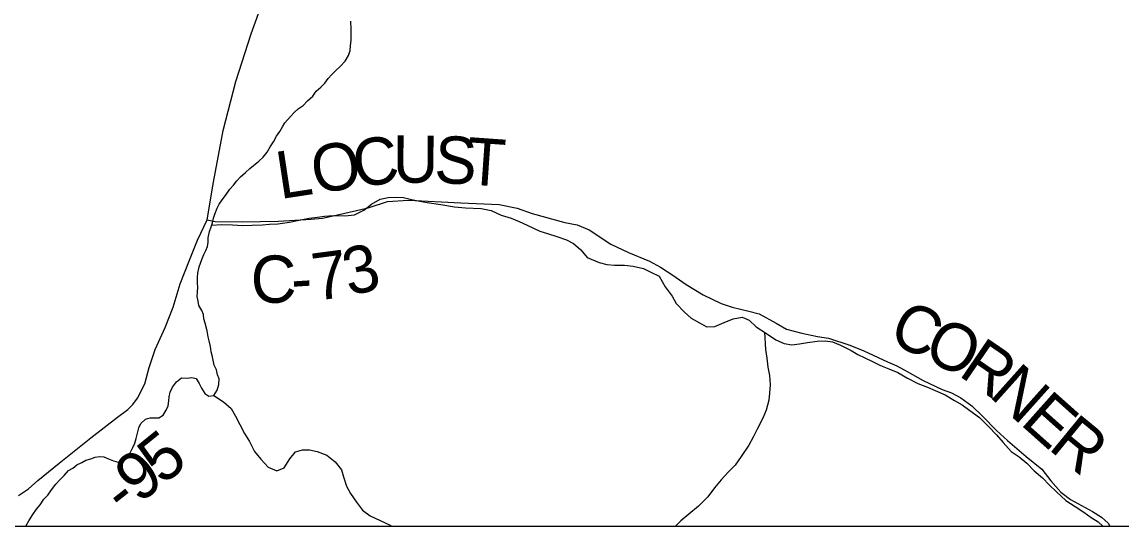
# Model space of a CAD drawing. Extents: x 0 to 34, y 0 to 22.
# Drawn here: x 5.605 to 6.267, y 14.1 to 14.403 of the extents above; entities that cross this region are included whole.
import ezdxf

# ---------------------------------------------------------------- set-up
doc = ezdxf.new("R2010")
doc.units = 0
for name, color, linetype in [('GM_X_Corporation', 7, 'Continuous'), ('GM_X_County_Road', 7, 'Continuous'), ('GM_X_County_Road_Text', 7, 'Continuous'), ('GM_X_Minor_River', 7, 'Continuous'), ('SH_Cut_Line', 7, 'Continuous'), ('SH_Data', 7, 'Continuous')]:
    doc.layers.add(name, color=color, linetype=linetype)

msp = doc.modelspace()

# ---------------------------------------------------------------- linework, layer by layer
at = {"layer": 'GM_X_Corporation'}
msp.add_lwpolyline([(5.48474, 14.1), (8.31297, 14.1)], dxfattribs=at)
at = {"layer": 'GM_X_County_Road'}
for points in [[(5.60328, 14.11843), (5.60925, 14.12226), (5.61497, 14.12726), (5.62766, 14.13786), (5.64675, 14.15293), (5.66276, 14.16548), (5.66897, 14.17004), (5.67194, 14.17312), (5.67486, 14.17692), (5.67915, 14.1855), (5.68171, 14.19519), (5.68548, 14.20613), (5.69138, 14.2193), (5.69626, 14.2316), (5.70039, 14.24563), (5.70599, 14.25989), (5.71084, 14.27181), (5.7166, 14.28401), (5.72041, 14.30674), (5.72635, 14.33777), (5.73383, 14.36725), (5.74307, 14.39586), (5.75187, 14.4205)], [(5.7166, 14.28401), (5.72153, 14.28299), (5.738, 14.28282), (5.75948, 14.28333), (5.77918, 14.28443), (5.78603, 14.28516), (5.79243, 14.28647), (5.80203, 14.28859), (5.81346, 14.29137), (5.82507, 14.29515), (5.83777, 14.29598), (5.86911, 14.29437), (5.8922, 14.29326), (5.90299, 14.29114), (5.91207, 14.28791), (5.93169, 14.2824), (5.93899, 14.28104), (5.94629, 14.27806), (5.95937, 14.2694), (5.96998, 14.26439), (5.98246, 14.25913), (5.98917, 14.25556), (5.99647, 14.25072), (6.00454, 14.2452), (6.01481, 14.23901), (6.0256, 14.23374), (6.03231, 14.23162), (6.04224, 14.22907), (6.04844, 14.22762), (6.05869, 14.22202), (6.06491, 14.21837), (6.07403, 14.2159), (6.08342, 14.21387), (6.09022, 14.21285), (6.10304, 14.20878), (6.11145, 14.20521), (6.1256, 14.19877), (6.1313, 14.19628), (6.13743, 14.19298), (6.14696, 14.18748), (6.15849, 14.18212), (6.16409, 14.18008), (6.16969, 14.17708), (6.17632, 14.17226), (6.18277, 14.16598), (6.19105, 14.15737), (6.19771, 14.15138), (6.20898, 14.14175), (6.21828, 14.1341), (6.22383, 14.12716), (6.22985, 14.12033), (6.23552, 14.11594), (6.24211, 14.11224), (6.24882, 14.10865), (6.25426, 14.10529), (6.25819, 14.10171), (6.25924, 14.1)]]:
    msp.add_lwpolyline(points, dxfattribs=at)
at = {"layer": 'GM_X_Minor_River'}
for points in [[(5.71354, 14.2602), (5.71476, 14.2632), (5.71577, 14.26565), (5.71678, 14.26809), (5.71722, 14.27055), (5.71729, 14.27321), (5.71815, 14.27699), (5.71898, 14.27982), (5.7198, 14.28227), (5.72044, 14.28511), (5.72126, 14.28756), (5.72268, 14.29113), (5.72388, 14.29357), (5.72565, 14.29618), (5.72761, 14.29879), (5.73036, 14.30252), (5.73251, 14.30494), (5.73447, 14.30755), (5.73662, 14.30996), (5.73972, 14.31254), (5.74224, 14.31495), (5.74766, 14.31936), (5.75037, 14.32176), (5.75272, 14.32474), (5.75451, 14.32793), (5.75648, 14.33092), (5.75828, 14.33429), (5.76043, 14.33709), (5.76202, 14.3399), (5.76341, 14.34233), (5.76673, 14.34624), (5.76888, 14.34865), (5.7714, 14.35086), (5.77429, 14.35288), (5.77702, 14.35566), (5.78012, 14.35843), (5.78228, 14.36141), (5.785, 14.36381), (5.78733, 14.36622), (5.78949, 14.36902), (5.79163, 14.37143), (5.79397, 14.37384), (5.79669, 14.37624), (5.79961, 14.3794), (5.80159, 14.38276), (5.80262, 14.38578), (5.80288, 14.38881), (5.80315, 14.39185), (5.80323, 14.39489), (5.80314, 14.39869), (5.80307, 14.40344)], [(5.71931, 14.28083), (5.72558, 14.28117), (5.73185, 14.28106), (5.73792, 14.28058), (5.74363, 14.28086), (5.74991, 14.28113), (5.7541, 14.28143), (5.75904, 14.28173), (5.76609, 14.28274), (5.77105, 14.28361), (5.77792, 14.28501), (5.78306, 14.28568), (5.78725, 14.28617), (5.79239, 14.28666), (5.79942, 14.28653), (5.80532, 14.287), (5.81089, 14.28994), (5.81551, 14.29348), (5.82069, 14.29643), (5.82546, 14.29749), (5.83041, 14.29778), (5.83477, 14.29751), (5.8395, 14.29629), (5.84443, 14.29525), (5.84898, 14.29441), (5.85713, 14.29332), (5.86528, 14.29184), (5.87193, 14.29134), (5.88142, 14.2908), (5.8873, 14.28974), (5.89333, 14.28697), (5.89939, 14.28516), (5.9041, 14.28298), (5.90901, 14.2808), (5.91655, 14.27725), (5.92128, 14.27583), (5.92676, 14.27402), (5.93262, 14.27202), (5.93695, 14.26985), (5.94126, 14.26597), (5.94499, 14.26134), (5.95235, 14.25836), (5.95689, 14.25714), (5.96145, 14.25687), (5.96753, 14.25676), (5.97265, 14.25629), (5.9789, 14.25485), (5.98324, 14.25268), (5.98833, 14.25012), (5.99202, 14.24378), (5.99611, 14.23819), (5.99851, 14.23378), (6.00355, 14.22855), (6.00767, 14.22487), (6.01257, 14.22212), (6.01709, 14.21976), (6.02184, 14.21986), (6.0274, 14.22243), (6.03276, 14.22462), (6.03829, 14.22547), (6.04244, 14.22369), (6.04674, 14.21981), (6.05295, 14.2157), (6.0584, 14.212), (6.06349, 14.20981), (6.06804, 14.20897), (6.07261, 14.20946), (6.07757, 14.21033), (6.08329, 14.21118), (6.08804, 14.21129), (6.09259, 14.21064), (6.09731, 14.20865), (6.10372, 14.2055), (6.10786, 14.20314), (6.11201, 14.20117), (6.11653, 14.1988), (6.12144, 14.19644), (6.12634, 14.19445), (6.13182, 14.19226), (6.13766, 14.18892), (6.14388, 14.18577), (6.14973, 14.18339), (6.15426, 14.18141), (6.1603, 14.17883), (6.16594, 14.1755), (6.17046, 14.17294), (6.17516, 14.16944), (6.18098, 14.16515), (6.1864, 14.15992), (6.19107, 14.15489), (6.19517, 14.15026), (6.20002, 14.14485), (6.20472, 14.14153), (6.20941, 14.13784), (6.2137, 14.1332), (6.21877, 14.12892), (6.22287, 14.12448), (6.22718, 14.1206), (6.23279, 14.11536), (6.23843, 14.11165), (6.24351, 14.10833)], [(5.60773, 14.1), (5.60945, 14.10307), (5.61182, 14.107), (5.61399, 14.11017), (5.61633, 14.11277), (5.6185, 14.11614), (5.62084, 14.11855), (5.623, 14.12172), (5.62574, 14.12507), (5.62828, 14.12805), (5.63062, 14.13045), (5.63335, 14.13343), (5.63584, 14.13469), (5.63836, 14.13671), (5.64124, 14.13816), (5.64374, 14.13961), (5.64679, 14.14048), (5.64928, 14.14137), (5.65195, 14.14187), (5.65459, 14.14161), (5.6574, 14.14039), (5.6604, 14.13917), (5.66322, 14.13834), (5.66823, 14.14125), (5.67018, 14.14367), (5.67198, 14.14723), (5.67318, 14.14986), (5.67401, 14.15269), (5.67486, 14.1559), (5.67569, 14.15892), (5.67671, 14.16156), (5.67962, 14.16414), (5.68248, 14.16502), (5.68513, 14.16495), (5.6876, 14.16507), (5.69029, 14.16671), (5.69207, 14.1697), (5.69328, 14.17234), (5.69354, 14.17518), (5.6938, 14.17764), (5.69444, 14.18048), (5.69584, 14.18348), (5.6982, 14.18665), (5.70129, 14.18904), (5.7047, 14.18895), (5.70736, 14.18926), (5.70999, 14.18862), (5.71181, 14.18572), (5.71326, 14.18283), (5.71526, 14.17974), (5.71768, 14.17815), (5.72072, 14.17845), (5.7227, 14.18163), (5.72373, 14.18503), (5.72382, 14.18845), (5.72294, 14.19094), (5.72225, 14.19381), (5.72081, 14.1967), (5.71981, 14.20167), (5.71913, 14.20473), (5.71864, 14.20797), (5.71778, 14.21123), (5.71727, 14.21371), (5.71661, 14.21734), (5.7154, 14.22194), (5.71471, 14.22462), (5.7144, 14.2271), (5.71351, 14.22959), (5.71169, 14.23249), (5.71119, 14.23516), (5.7107, 14.23803), (5.71077, 14.24069), (5.71103, 14.24334), (5.71091, 14.2462), (5.71081, 14.24962), (5.71106, 14.25209), (5.71192, 14.25587), (5.71354, 14.2602)], [(6.05168, 14.21654), (6.05221, 14.20602), (6.05308, 14.20087), (6.05375, 14.19553), (6.05462, 14.19057), (6.05509, 14.18486), (6.05463, 14.17992), (6.05418, 14.17574), (6.05274, 14.16968), (6.05057, 14.16477), (6.04723, 14.15818), (6.04487, 14.15346), (6.04231, 14.14856), (6.03764, 14.1418), (6.03394, 14.13654), (6.02987, 14.13242), (6.02561, 14.12774), (6.02154, 14.12287), (6.01765, 14.11761), (6.01204, 14.112), (6.00626, 14.10716), (6.00144, 14.10306), (5.99812, 14.1)], [(5.72072, 14.17845), (5.72645, 14.17465), (5.73113, 14.17057), (5.73371, 14.16597), (5.73629, 14.16098), (5.73905, 14.1556), (5.74201, 14.15079), (5.74514, 14.14484), (5.74887, 14.14021), (5.75335, 14.13538), (5.75844, 14.1332), (5.76304, 14.13502), (5.76636, 14.14047), (5.76966, 14.1446), (5.77405, 14.14586), (5.77823, 14.14578), (5.78278, 14.14475), (5.78863, 14.14256), (5.79351, 14.13867), (5.79742, 14.13384), (5.79868, 14.12964), (5.80048, 14.1239), (5.80288, 14.11948), (5.80641, 14.11428), (5.81013, 14.10946), (5.81463, 14.10615), (5.82067, 14.10338), (5.8267, 14.10042), (5.82742, 14.1)], [(6.24351, 14.10833), (6.24802, 14.10521), (6.25216, 14.10247), (6.25502, 14.1)]]:
    msp.add_lwpolyline(points, dxfattribs=at)
at = {"layer": 'SH_Cut_Line'}
msp.add_lwpolyline([(5.60301, 15.02173), (5.5402, 14.5449), (5.49472, 14.18022), (5.49031, 14.14478), (5.48934, 14.13697), (5.48791, 14.12545), (5.48474, 14.1), (8.9, 14.1), (8.9, 20.9)], dxfattribs=at)
at = {"layer": 'SH_Data'}
msp.add_line((2.1, 14.1), (8.9, 14.1), dxfattribs=at)

# ---------------------------------------------------------------- texts
at = {"layer": 'GM_X_County_Road_Text'}
for s, rotation, p in [('C', 7.55828, (5.80602, 14.30342)), ('U', 359.80694, (5.82813, 14.30642)), ('S', 357.37629, (5.85282, 14.30635)), ('O', 8.64064, (5.78144, 14.29968)), ('T', 355.9553, (5.87178, 14.30548)), ('L', 8.65982, (5.76044, 14.29649)), ('3', 12.98193, (5.80186, 14.2382)), ('C', 0.93676, (5.74308, 14.23398)), ('7', 7.64281, (5.78167, 14.23536)), ('-', 3.56495, (5.76783, 14.23442)), ('C', 334.09299, (6.12501, 14.21148)), ('O', 333.98396, (6.14598, 14.20129)), ('R', 325.61712, (6.1675, 14.19088)), ('N', 318.15955, (6.18599, 14.1783)), ('E', 318.3223, (6.20468, 14.16157)), ('R', 320.65752, (6.22152, 14.14662)), ('5', 39.12126, (5.6899, 14.12414)), ('9', 38.15752, (5.67573, 14.113)), ('-', 38.31724, (5.6666, 14.10578))]:
    msp.add_text(s, height=0.02841, rotation=rotation, dxfattribs=at).set_placement(p)

doc.saveas('drawing.dxf')
